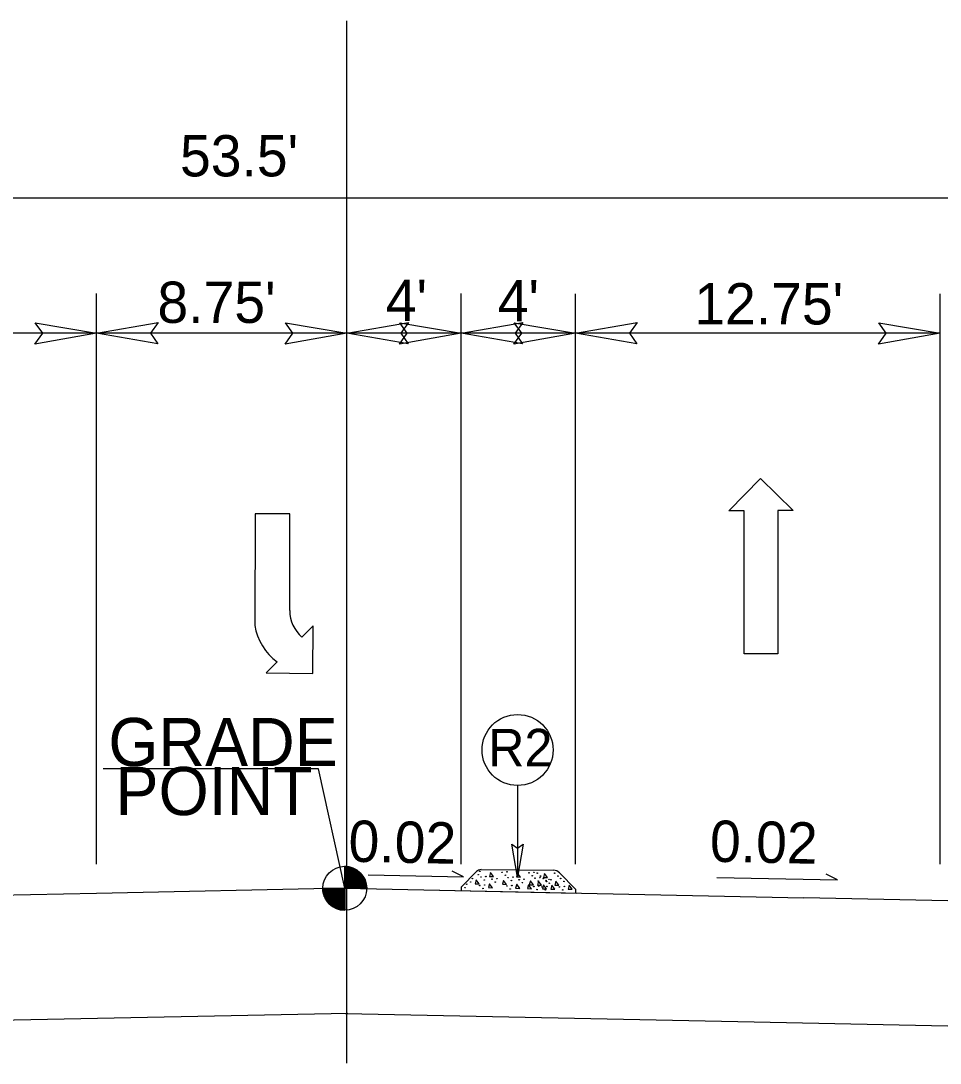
# Model space of a CAD drawing. Extents: x 573813 to 575363, y -54752 to -53123.
# Drawn here: x 574001 to 574045.5, y -54610.1 to -54559.7 of the extents above; entities that cross this region are included whole.
import ezdxf

# ---------------------------------------------------------------- set-up
doc = ezdxf.new("R2010")
doc.units = 0
for name, color, linetype in [('Old_Level_1', 7, 'Continuous'), ('Old_Level_11', 7, 'Continuous'), ('Old_Level_2', 7, 'Continuous'), ('Old_Level_3', 7, 'Continuous'), ('Old_Level_4', 7, 'Continuous'), ('Prop Lane Arrow CELL', 7, 'Continuous'), ('Prop Pavement Schedule Description CELL', 7, 'Continuous'), ('Typical ID Circle CELL', 7, 'Continuous'), ('Typical Terminator CELL', 7, 'Continuous')]:
    doc.layers.add(name, color=color, linetype=linetype)

msp = doc.modelspace()

# ---------------------------------------------------------------- linework, layer by layer
at = {"layer": 'Old_Level_1'}
for p, q in [((574016.685, -54600.596), (574016.682, -54601.66)), ((574016.682, -54601.66), (574016.685, -54600.596)), ((574017.817, -54601.007), (574022.437, -54601.103)), ((574022.437, -54601.103), (574021.887, -54600.828)), ((574034.687, -54601.135), (574040.526, -54601.257)), ((574040.526, -54601.257), (574039.975, -54600.982)), ((574016.682, -54601.66), (574004.68, -54601.909)), ((574015.619, -54601.659), (574016.682, -54601.66)), ((574016.682, -54601.66), (574016.682, -54602.723)), ((574017.746, -54601.66), (574016.682, -54601.66)), ((574016.682, -54601.66), (574028.888, -54601.913)), ((574004.68, -54601.909), (573994.781, -54602.115)), ((574028.888, -54601.913), (574038.889, -54602.121)), ((574051.506, -54602.384), (574038.889, -54602.121)), ((574016.841, -54607.713), (573997.075, -54608.124)), ((574016.727, -54607.713), (574036.493, -54608.124)), ((574036.493, -54608.127), (574055.979, -54608.532))]:
    msp.add_line(p, q, dxfattribs=at)
for points in [[(574016.699, -54601.66), (574016.699, -54600.596), (574016.699, -54600.596)], [(574016.72, -54601.66), (574016.72, -54600.596)], [(574016.742, -54601.66), (574016.742, -54600.598)], [(574016.763, -54601.659), (574016.763, -54600.598)], [(574016.784, -54601.659), (574016.784, -54600.601)], [(574016.805, -54601.66), (574016.805, -54600.603)], [(574016.826, -54601.66), (574016.827, -54600.606)], [(574016.848, -54601.66), (574016.848, -54600.61)], [(574016.869, -54601.66), (574016.869, -54600.612)], [(574016.89, -54601.66), (574016.89, -54600.617)], [(574016.912, -54601.66), (574016.912, -54600.622)], [(574016.933, -54601.659), (574016.933, -54600.627)], [(574016.954, -54601.66), (574016.954, -54600.631)], [(574016.976, -54601.66), (574016.976, -54600.639)], [(574016.997, -54601.66), (574016.997, -54600.643)], [(574017.018, -54601.66), (574017.018, -54600.651)], [(574017.039, -54601.66), (574017.039, -54600.658)], [(574017.061, -54601.66), (574017.061, -54600.664)], [(574017.082, -54601.66), (574017.082, -54600.674)], [(574017.103, -54601.66), (574017.103, -54600.683)], [(574017.124, -54601.66), (574017.124, -54600.693)], [(574017.146, -54601.66), (574017.145, -54600.702)], [(574017.167, -54601.66), (574017.167, -54600.712)], [(574017.188, -54601.66), (574017.188, -54600.724)], [(574017.21, -54601.66), (574017.209, -54600.736)], [(574017.231, -54601.66), (574017.231, -54600.747)], [(574017.252, -54601.66), (574017.252, -54600.762)], [(574017.273, -54601.659), (574017.273, -54600.775)], [(574017.295, -54601.66), (574017.295, -54600.79)], [(574017.316, -54601.66), (574017.316, -54600.804)], [(574017.337, -54601.66), (574017.337, -54600.82)], [(574017.358, -54601.66), (574017.358, -54600.837)], [(574017.38, -54601.66), (574017.38, -54600.856)], [(574017.401, -54601.66), (574017.401, -54600.875)], [(574017.422, -54601.66), (574017.422, -54600.894)], [(574017.443, -54601.66), (574017.443, -54600.915)], [(574017.465, -54601.66), (574017.465, -54600.939)], [(574017.486, -54601.66), (574017.486, -54600.962)], [(574017.507, -54601.66), (574017.507, -54600.988)], [(574017.529, -54601.66), (574017.529, -54601.014)], [(574017.55, -54601.66), (574017.55, -54601.043)], [(574017.571, -54601.66), (574017.571, -54601.074)], [(574017.592, -54601.659), (574017.593, -54601.107)], [(574017.614, -54601.66), (574017.614, -54601.144)], [(574017.635, -54601.66), (574017.635, -54601.185)], [(574017.656, -54601.66), (574017.656, -54601.23)], [(574015.631, -54601.811), (574015.631, -54601.66)], [(574015.652, -54601.92), (574015.652, -54601.66)], [(574015.673, -54601.993), (574015.673, -54601.66)], [(574015.694, -54602.052), (574015.695, -54601.66)], [(574015.716, -54602.102), (574015.716, -54601.66)], [(574015.737, -54602.147), (574015.737, -54601.66)], [(574015.758, -54602.185), (574015.758, -54601.66)], [(574015.779, -54602.22), (574015.78, -54601.659)], [(574015.801, -54602.253), (574015.801, -54601.66)], [(574015.822, -54602.284), (574015.822, -54601.66)], [(574015.843, -54602.312), (574015.843, -54601.66)], [(574015.865, -54602.338), (574015.865, -54601.66)], [(574015.886, -54602.364), (574015.886, -54601.66)], [(574015.907, -54602.388), (574015.907, -54601.66)], [(574015.928, -54602.409), (574015.928, -54601.66)], [(574015.95, -54602.43), (574015.95, -54601.659)], [(574015.971, -54602.449), (574015.971, -54601.66)], [(574015.992, -54602.468), (574015.992, -54601.66)], [(574016.013, -54602.487), (574016.013, -54601.66)], [(574016.035, -54602.504), (574016.035, -54601.66)], [(574016.056, -54602.518), (574016.056, -54601.66)], [(574016.077, -54602.534), (574016.077, -54601.66)], [(574016.099, -54602.548), (574016.099, -54601.66)], [(574016.12, -54602.563), (574016.12, -54601.659)], [(574016.141, -54602.575), (574016.141, -54601.66)], [(574016.163, -54602.586), (574016.162, -54601.66)], [(574016.184, -54602.598), (574016.184, -54601.66)], [(574016.205, -54602.61), (574016.205, -54601.66)], [(574016.226, -54602.62), (574016.226, -54601.66)], [(574016.247, -54602.629), (574016.247, -54601.66)], [(574016.269, -54602.638), (574016.269, -54601.659)], [(574016.29, -54602.648), (574016.29, -54601.66)], [(574016.311, -54602.657), (574016.311, -54601.66)], [(574016.333, -54602.664), (574016.333, -54601.66)], [(574016.354, -54602.671), (574016.354, -54601.66)], [(574016.375, -54602.679), (574016.375, -54601.66)], [(574016.396, -54602.683), (574016.396, -54601.66)], [(574016.418, -54602.69), (574016.418, -54601.66)], [(574016.439, -54602.695), (574016.439, -54601.66)], [(574016.46, -54602.7), (574016.46, -54601.66)], [(574016.481, -54602.704), (574016.481, -54601.66)], [(574016.503, -54602.709), (574016.503, -54601.66)], [(574016.524, -54602.712), (574016.524, -54601.66)], [(574016.545, -54602.714), (574016.546, -54601.66)], [(574016.567, -54602.716), (574016.566, -54601.66)], [(574016.588, -54602.718), (574016.588, -54601.66)], [(574016.609, -54602.721), (574016.609, -54601.659)], [(574016.63, -54602.721), (574016.63, -54601.66)], [(574016.652, -54602.723), (574016.651, -54601.66)], [(574016.673, -54602.723), (574016.673, -54602.723), (574016.673, -54601.66)], [(574017.677, -54601.66), (574017.677, -54601.279)], [(574017.699, -54601.66), (574017.699, -54601.343)], [(574017.72, -54601.66), (574017.72, -54601.419)], [(574017.741, -54601.66), (574017.741, -54601.544)]]:
    msp.add_lwpolyline(points, dxfattribs=at)
msp.add_circle((574016.684, -54601.66), 1.064, dxfattribs=at)
for start, end in [(359.9904, 89.9904), (179.9904, 269.9904)]:
    msp.add_arc((574016.684, -54601.66), 1.064, start, end, dxfattribs=at)
at = {"layer": 'Old_Level_11'}
for p, q in [((574049.184, -54568.244), (573984.383, -54568.244)), ((574004.68, -54600.491), (574004.68, -54572.87)), ((574022.317, -54600.492), (574022.318, -54572.87)), ((574027.85, -54600.492), (574027.851, -54572.877)), ((574045.488, -54600.492), (574045.488, -54572.877)), ((574004.68, -54574.793), (573988.18, -54574.793)), ((574016.784, -54574.793), (574004.68, -54574.793)), ((574022.318, -54574.793), (574016.784, -54574.793)), ((574027.851, -54574.793), (574022.318, -54574.793)), ((574045.488, -54574.793), (574027.851, -54574.793)), ((574015.413, -54595.869), (574004.992, -54595.87)), ((574016.682, -54601.66), (574015.413, -54595.869))]:
    msp.add_line(p, q, dxfattribs=at)
for points in [[(574001.71, -54574.281), (574004.68, -54574.793), (574001.693, -54575.321), (574002.073, -54574.793)], [(574007.65, -54575.304), (574004.68, -54574.793), (574007.666, -54574.265), (574007.287, -54574.793)], [(574013.814, -54574.281), (574016.784, -54574.793), (574013.798, -54575.321), (574014.177, -54574.793)], [(574019.754, -54575.304), (574016.784, -54574.793), (574019.771, -54574.265), (574019.391, -54574.793)], [(574019.348, -54574.281), (574022.318, -54574.793), (574019.331, -54575.321), (574019.711, -54574.793)], [(574025.288, -54575.304), (574022.318, -54574.793), (574025.304, -54574.265), (574024.925, -54574.793)], [(574024.881, -54574.281), (574027.851, -54574.793), (574024.864, -54575.321), (574025.244, -54574.793)], [(574030.821, -54575.304), (574027.851, -54574.793), (574030.837, -54574.265), (574030.458, -54574.793)], [(574042.518, -54574.282), (574045.488, -54574.793), (574042.502, -54575.321), (574042.881, -54574.793)]]:
    msp.add_lwpolyline(points, close=True, dxfattribs=at)
at = {"layer": 'Old_Level_2'}
msp.add_line((574016.784, -54610.125), (574016.784, -54559.668), dxfattribs=at)
at = {"layer": 'Old_Level_3'}
for p, q in [((574023.29, -54600.752), (574026.786, -54600.783)), ((574023.052, -54600.853), (574022.315, -54601.608)), ((574023.05, -54601.248), (574022.996, -54601.437)), ((574023.193, -54601.444), (574023.05, -54601.248)), ((574023.736, -54600.895), (574023.682, -54601.084)), ((574023.682, -54601.084), (574023.879, -54601.091)), ((574023.879, -54601.091), (574023.736, -54600.895)), ((574025.049, -54600.922), (574024.995, -54601.111)), ((574024.995, -54601.111), (574025.193, -54601.118)), ((574025.193, -54601.118), (574025.049, -54600.922)), ((574026.35, -54600.949), (574026.296, -54601.137)), ((574026.296, -54601.137), (574026.494, -54601.145)), ((574026.494, -54601.145), (574026.35, -54600.949)), ((574027.848, -54601.699), (574027.075, -54600.907)), ((574021.28, -54601.755), (574027.874, -54601.892)), ((574022.315, -54601.608), (574022.317, -54601.777)), ((574022.996, -54601.437), (574023.193, -54601.444)), ((574023.692, -54601.44), (574023.638, -54601.629)), ((574023.638, -54601.629), (574023.836, -54601.636)), ((574023.836, -54601.636), (574023.692, -54601.44)), ((574024.363, -54601.275), (574024.309, -54601.464)), ((574024.309, -54601.464), (574024.507, -54601.471)), ((574024.507, -54601.471), (574024.363, -54601.275)), ((574025.005, -54601.467), (574024.951, -54601.656)), ((574024.951, -54601.656), (574025.149, -54601.663)), ((574025.149, -54601.663), (574025.005, -54601.467)), ((574025.577, -54601.489), (574025.523, -54601.677)), ((574025.523, -54601.677), (574025.72, -54601.685)), ((574025.72, -54601.685), (574025.577, -54601.489)), ((574025.664, -54601.302), (574025.61, -54601.49)), ((574025.61, -54601.49), (574025.808, -54601.497)), ((574025.808, -54601.497), (574025.664, -54601.302)), ((574026.062, -54601.318), (574026.008, -54601.507)), ((574026.008, -54601.507), (574026.206, -54601.514)), ((574026.206, -54601.514), (574026.062, -54601.318)), ((574026.306, -54601.494), (574026.252, -54601.682)), ((574026.252, -54601.682), (574026.45, -54601.69)), ((574026.45, -54601.69), (574026.306, -54601.494)), ((574026.704, -54601.51), (574026.65, -54601.699)), ((574026.65, -54601.699), (574026.848, -54601.706)), ((574026.848, -54601.706), (574026.704, -54601.51)), ((574026.904, -54601.318), (574026.85, -54601.507)), ((574026.85, -54601.507), (574027.048, -54601.514)), ((574027.048, -54601.514), (574026.904, -54601.318)), ((574027.547, -54601.51), (574027.493, -54601.699)), ((574027.493, -54601.699), (574027.69, -54601.706)), ((574027.69, -54601.706), (574027.547, -54601.51)), ((574027.848, -54601.699), (574027.85, -54601.893))]:
    msp.add_line(p, q, dxfattribs=at)
for centre in [(574022.858, -54601.19), (574023.141, -54601.001), (574023.22, -54600.835), (574023.22, -54600.835), (574023.274, -54601.116), (574023.431, -54601.258), (574023.51, -54601.092), (574023.808, -54601.219), (574024.044, -54601.195), (574024.297, -54600.885), (574024.297, -54600.885), (574024.454, -54601.028), (574024.533, -54600.862), (574024.533, -54600.862), (574024.587, -54601.143), (574024.823, -54601.119), (574025.122, -54601.246), (574025.357, -54601.222), (574025.598, -54600.912), (574025.598, -54600.912), (574025.755, -54601.054), (574025.834, -54600.888), (574025.834, -54600.888), (574025.888, -54601.169), (574025.996, -54600.928), (574025.996, -54600.928), (574026.124, -54601.145), (574026.154, -54601.071), (574026.287, -54601.186), (574026.423, -54601.273), (574026.568, -54601.229), (574026.658, -54601.249), (574026.839, -54600.928), (574026.839, -54600.928), (574026.996, -54601.071), (574027.129, -54601.186), (574022.506, -54601.629), (574022.584, -54601.462), (574022.779, -54601.356), (574023.218, -54601.524), (574023.375, -54601.666), (574023.453, -54601.5), (574023.965, -54601.362), (574024.531, -54601.551), (574024.688, -54601.693), (574024.745, -54601.285), (574024.767, -54601.527), (574025.279, -54601.388), (574025.832, -54601.577), (574025.989, -54601.72), (574026.046, -54601.312), (574026.068, -54601.553), (574026.23, -54601.594), (574026.387, -54601.736), (574026.444, -54601.328), (574026.466, -54601.57), (574026.58, -54601.415), (574027.072, -54601.594), (574027.23, -54601.736), (574027.286, -54601.328), (574027.308, -54601.57)]:
    msp.add_circle(centre, 0.0132, dxfattribs=at)
for centre, radius, start, end in [((574023.294, -54601.09), 0.338, 90.6677, 135.6677), ((574026.78, -54601.195), 0.412, 44.3331, 89.1598), ((574026.78, -54601.195), 0.412, 44.3331, 89.1598)]:
    msp.add_arc(centre, radius, start, end, dxfattribs=at)
at = {"layer": 'Old_Level_4'}
for p, q in [((574035.264, -54583.38), (574036.799, -54581.82)), ((574036.799, -54581.82), (574038.383, -54583.379)), ((574036.007, -54583.38), (574035.264, -54583.38)), ((574036.007, -54590.31), (574036.007, -54583.38)), ((574038.383, -54583.379), (574037.64, -54583.379)), ((574037.64, -54583.379), (574037.64, -54590.31)), ((574037.64, -54590.31), (574036.007, -54590.31))]:
    msp.add_line(p, q, dxfattribs=at)
at = {"layer": 'Prop Lane Arrow CELL'}
for p, q in [((574012.345, -54583.533), (574012.336, -54588.931)), ((574014.033, -54583.533), (574012.345, -54583.533)), ((574014.024, -54588.219), (574014.033, -54583.533)), ((574015.159, -54588.956), (574014.615, -54589.497)), ((574015.133, -54591.258), (574015.159, -54588.956)), ((574013.413, -54590.699), (574012.882, -54591.233)), ((574012.882, -54591.233), (574015.133, -54591.258))]:
    msp.add_line(p, q, dxfattribs=at)
for centre, radius, start, end in [((574015.7, -54588.219), 1.676, 180, 229.6582), ((574014.993, -54588.525), 2.687, 188.6761, 233.9878)]:
    msp.add_arc(centre, radius, start, end, dxfattribs=at)
at = {"layer": 'Typical ID Circle CELL'}
msp.add_line((574025.045, -54596.681), (574025.045, -54601.12), dxfattribs=at)
msp.add_circle((574025.045, -54594.964), 1.718, dxfattribs=at)
at = {"layer": 'Typical Terminator CELL'}
msp.add_lwpolyline([(574025.319, -54599.53), (574025.045, -54601.12), (574024.763, -54599.521), (574025.045, -54599.724)], close=True, dxfattribs=at)

# ---------------------------------------------------------------- texts
at = {"layer": 'Old_Level_1'}
for p in [(574016.852, -54600.369), (574034.337, -54600.369)]:
    msp.add_text('0.02', height=2, rotation=358.8082, dxfattribs=at).set_placement(p)
at = {"layer": 'Old_Level_11'}
for s, p in [("53.5'", (574008.715, -54567.198)), ("8.75'", (574007.623, -54574.291)), ("4'", (574018.67, -54574.195)), ("4'", (574024.086, -54574.221)), ("12.75'", (574033.595, -54574.366))]:
    msp.add_text(s, height=2, rotation=359.9999, dxfattribs=at).set_placement(p)
at = {"layer": 'Old_Level_3'}
for s, p in [('GRADE', (574005.247, -54595.747)), ('POINT', (574005.596, -54598.119))]:
    msp.add_text(s, height=2.3333, rotation=360, dxfattribs=at).set_placement(p)
at = {"layer": 'Prop Pavement Schedule Description CELL'}
msp.add_text('R2', height=1.8192, rotation=360, dxfattribs=at).set_placement((574023.621, -54595.761))

doc.saveas('drawing.dxf')
